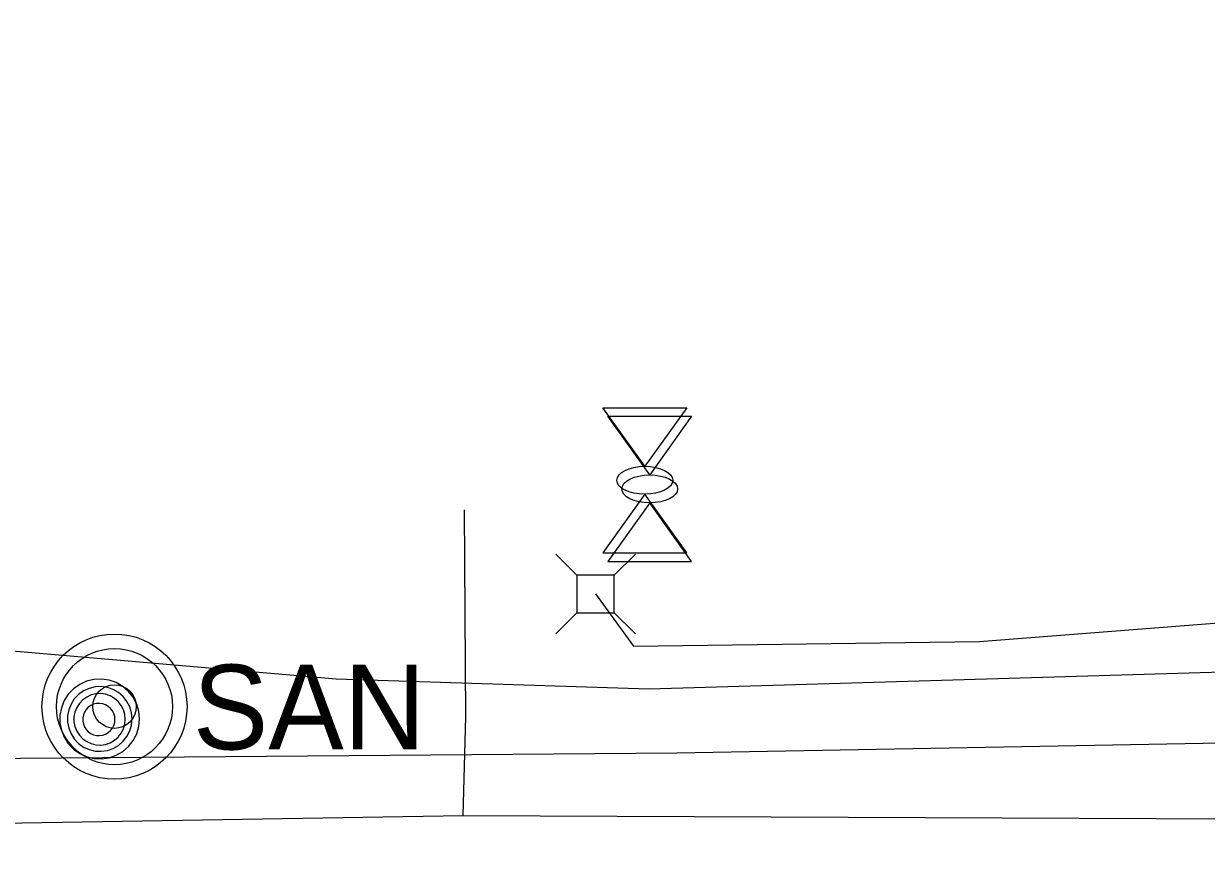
# Model space of a CAD drawing. Extents: x 600849 to 606371, y 330010 to 403088.
# Drawn here: x 601887.5 to 601985.4, y 366193.2 to 366261.1 of the extents above; entities that cross this region are included whole.
import ezdxf

# ---------------------------------------------------------------- set-up
doc = ezdxf.new("R2010")
doc.units = 0
for name, color, linetype in [('E_UTL_AG', 7, 'Continuous'), ('E_UTL_AG_Bold', 7, 'Continuous'), ('E_UTL_E_UG', 7, 'Continuous'), ('E_UTL_G_UG', 7, 'Continuous'), ('E_UTL_MH', 7, 'Continuous'), ('E_UTL_SAN', 7, 'Continuous'), ('E_UTL_TV_UG', 7, 'Continuous'), ('E_UTL_W_UG', 7, 'Continuous')]:
    doc.layers.add(name, color=color, linetype=linetype)

msp = doc.modelspace()

# ---------------------------------------------------------------- linework, layer by layer
at = {"layer": 'E_UTL_AG'}
for points in [[(601935.459, 366229.375), (601942.387, 366229.375)], [(601938.923, 366224.53), (601935.459, 366229.375)], [(601942.387, 366229.375), (601938.923, 366224.53)], [(601935.865, 366228.665), (601942.793, 366228.665)], [(601939.329, 366223.82), (601935.865, 366228.665)], [(601942.793, 366228.665), (601939.329, 366223.82)], [(601938.923, 366222.22), (601935.459, 366217.375)], [(601942.387, 366217.375), (601938.923, 366222.22)], [(601939.329, 366221.51), (601935.865, 366216.665)], [(601942.793, 366216.665), (601939.329, 366221.51)], [(601935.459, 366217.375), (601942.387, 366217.375)], [(601935.865, 366216.665), (601942.793, 366216.665)]]:
    msp.add_lwpolyline(points, dxfattribs=at)
for centre in [(601938.923, 366223.375), (601939.329, 366222.665)]:
    msp.add_ellipse(centre, major_axis=(2.309, 0), ratio=0.5, dxfattribs=at)
at = {"layer": 'E_UTL_AG_Bold'}
for points in [[(601933.303, 366215.527), (601931.551, 366217.279)], [(601936.399, 366215.527), (601938.151, 366217.279)], [(601936.399, 366215.527), (601933.303, 366215.527)], [(601933.303, 366215.527), (601933.303, 366212.431)], [(601936.399, 366212.431), (601936.399, 366215.527)], [(601933.303, 366212.431), (601931.551, 366210.679)], [(601933.303, 366212.431), (601936.399, 366212.431)], [(601936.399, 366212.431), (601938.151, 366210.679)]]:
    msp.add_lwpolyline(points, dxfattribs=at)
at = {"layer": 'E_UTL_E_UG'}
msp.add_lwpolyline([(601881.869, 366209.658), (601882.116, 366209.658), (601913.406, 366206.948), (601939.276, 366206.128), (601985.801, 366207.504), (602013.732, 366209.142), (602020.984, 366212.543), (602022.642, 366218.845), (602024.465, 366242.123)], dxfattribs=at)
at = {"layer": 'E_UTL_G_UG'}
msp.add_line((601924.116, 366203.828), (601923.997, 366220.927), dxfattribs=at)
for points in [[(601923.906, 366195.658), (601924.116, 366203.828)], [(601257.237, 366194.79), (601329.821, 366193.197), (601336.712, 366193.427), (601379.217, 366193.728), (601470.055, 366194.177), (601507.728, 366194.222), (601643.096, 366194.936), (601677.947, 366195.028), (601788.266, 366195.568), (601885.746, 366195.028), (601923.906, 366195.658), (602032.166, 366195.188), (602072.706, 366194.938)]]:
    msp.add_lwpolyline(points, dxfattribs=at)
at = {"layer": 'E_UTL_MH'}
for points in [[(601897.132, 366203.648), (601897.072, 366204.272), (601896.896, 366204.874), (601896.608, 366205.432), (601896.22, 366205.925), (601895.746, 366206.336), (601895.203, 366206.65), (601894.61, 366206.855), (601893.989, 366206.944), (601893.362, 366206.914), (601892.753, 366206.766), (601892.182, 366206.506), (601891.671, 366206.142), (601891.238, 366205.688), (601890.899, 366205.16), (601890.666, 366204.577), (601890.547, 366203.961), (601890.547, 366203.334), (601890.666, 366202.718), (601890.899, 366202.136), (601891.238, 366201.608), (601891.671, 366201.154), (601892.182, 366200.79), (601892.753, 366200.529), (601893.362, 366200.381), (601893.989, 366200.352), (601894.61, 366200.441), (601895.203, 366200.646), (601895.746, 366200.96), (601896.22, 366201.371), (601896.608, 366201.864), (601896.896, 366202.421), (601897.072, 366203.023), (601897.132, 366203.648)], [(601896.516, 366203.643), (601896.468, 366204.15), (601896.325, 366204.638), (601896.092, 366205.091), (601895.777, 366205.491), (601895.392, 366205.824), (601894.952, 366206.078), (601894.471, 366206.245), (601893.967, 366206.317), (601893.459, 366206.293), (601892.964, 366206.173), (601892.501, 366205.962), (601892.087, 366205.666), (601891.736, 366205.298), (601891.461, 366204.87), (601891.271, 366204.398), (601891.175, 366203.898), (601891.175, 366203.389), (601891.271, 366202.889), (601891.461, 366202.417), (601891.736, 366201.989), (601892.087, 366201.62), (601892.501, 366201.325), (601892.964, 366201.114), (601893.459, 366200.994), (601893.967, 366200.97), (601894.471, 366201.042), (601894.952, 366201.208), (601895.392, 366201.463), (601895.777, 366201.796), (601896.092, 366202.196), (601896.325, 366202.649), (601896.468, 366203.137), (601896.516, 366203.643)], [(601895.953, 366203.615), (601895.915, 366204.018), (601895.801, 366204.406), (601895.615, 366204.766), (601895.365, 366205.084), (601895.059, 366205.349), (601894.709, 366205.551), (601894.326, 366205.684), (601893.926, 366205.741), (601893.521, 366205.722), (601893.128, 366205.627), (601892.76, 366205.459), (601892.43, 366205.224), (601892.151, 366204.931), (601891.932, 366204.59), (601891.782, 366204.215), (601891.705, 366203.817), (601891.705, 366203.412), (601891.782, 366203.015), (601891.932, 366202.639), (601892.151, 366202.299), (601892.43, 366202.006), (601892.76, 366201.771), (601893.128, 366201.603), (601893.521, 366201.507), (601893.926, 366201.488), (601894.326, 366201.546), (601894.709, 366201.678), (601895.059, 366201.88), (601895.365, 366202.146), (601895.615, 366202.464), (601895.801, 366202.823), (601895.915, 366203.212), (601895.953, 366203.615)], [(601895.098, 366203.599), (601895.074, 366203.851), (601895.003, 366204.094), (601894.887, 366204.319), (601894.73, 366204.519), (601894.539, 366204.684), (601894.319, 366204.811), (601894.08, 366204.894), (601893.829, 366204.93), (601893.576, 366204.918), (601893.33, 366204.858), (601893.1, 366204.753), (601892.894, 366204.606), (601892.719, 366204.423), (601892.582, 366204.21), (601892.488, 366203.975), (601892.44, 366203.726), (601892.44, 366203.473), (601892.488, 366203.224), (601892.582, 366202.989), (601892.719, 366202.776), (601892.894, 366202.593), (601893.1, 366202.446), (601893.33, 366202.341), (601893.576, 366202.281), (601893.829, 366202.269), (601894.08, 366202.305), (601894.319, 366202.388), (601894.539, 366202.514), (601894.73, 366202.68), (601894.887, 366202.879), (601895.003, 366203.104), (601895.074, 366203.347), (601895.098, 366203.599)]]:
    msp.add_lwpolyline(points, dxfattribs=at)
at = {"layer": 'E_UTL_SAN'}
for radius in [6, 4.8, 1.8]:
    msp.add_circle((601895.059, 366204.665), radius, dxfattribs=at)
at = {"layer": 'E_UTL_TV_UG'}
msp.add_lwpolyline([(601934.851, 366213.979), (601937.977, 366209.655), (601966.613, 366210.037), (602007.216, 366213.214), (602011.898, 366216.067), (602022.514, 366237.525), (602026.929, 366251.998), (602029.068, 366257.721), (602032.01, 366260.694), (602036.683, 366261.124), (602038.023, 366260.549)], dxfattribs=at)
at = {"layer": 'E_UTL_W_UG'}
msp.add_lwpolyline([(601332.47, 366197.891), (601447.117, 366198.028), (601463.288, 366198.335), (601513.227, 366199.348), (601564.742, 366200.467), (601720.487, 366201.238), (601753.756, 366201.148), (601883.856, 366200.368), (601941.576, 366200.838), (602013.656, 366202.158), (602030.806, 366200.998), (602038.666, 366198.618), (602042.576, 366198.348)], dxfattribs=at)

# ---------------------------------------------------------------- texts
at = {"layer": 'E_UTL_SAN'}
msp.add_text('SAN', height=6.9984, dxfattribs=at).set_placement((601901.539, 366201.128))

doc.saveas('drawing.dxf')
